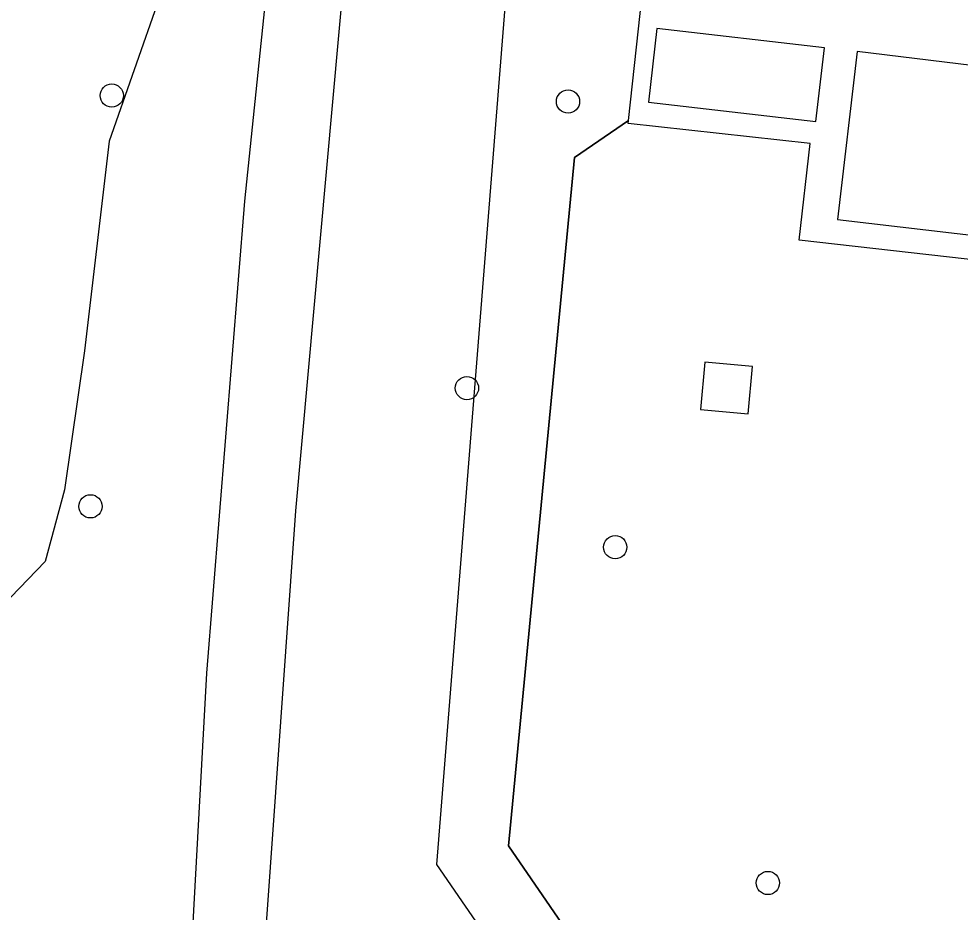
# Model space of a CAD drawing. Extents: x 157466 to 158888, y 383063 to 384677.
# Drawn here: x 157861.39 to 157900.99, y 384306.01 to 384343.6 of the extents above; entities that cross this region are included whole.
import ezdxf

# ---------------------------------------------------------------- set-up
doc = ezdxf.new("R2010")
doc.units = 0
for name, color, linetype in [('IMGEO_Boom', 7, 'Continuous'), ('IMGEO_Gemengd_bos', 7, 'Continuous'), ('IMGEO_Groenvoorziening', 7, 'Continuous'), ('IMGEO_Hek', 7, 'Continuous'), ('IMGEO_Pand', 7, 'Continuous'), ('IMGEO_Rijbaan_lokaal_gesloten', 7, 'Continuous'), ('IMGEO_Voetpad_open', 7, 'Continuous')]:
    doc.layers.add(name, color=color, linetype=linetype)

msp = doc.modelspace()

# ---------------------------------------------------------------- linework, layer by layer
at = {"layer": 'IMGEO_Boom'}
for centre in [(157865.301, 384340.367), (157884.496, 384340.117), (157880.244, 384328.061), (157864.406, 384323.084), (157886.482, 384321.366), (157892.904, 384307.239)]:
    msp.add_circle(centre, 0.489, dxfattribs=at)
at = {"layer": 'IMGEO_Gemengd_bos'}
msp.add_lwpolyline([(157867.301, 384344.469), (157865.198, 384338.449), (157864.152, 384329.631), (157863.316, 384323.773), (157862.499, 384320.766), (157861.055, 384319.267)], dxfattribs=at)
at = {"layer": 'IMGEO_Groenvoorziening'}
for points in [[(157894.562, 384287.641), (157892.858, 384287.839), (157878.978, 384308.018), (157882.13, 384347.606)], [(157887.038, 384339.323), (157884.766, 384337.762), (157881.988, 384308.806), (157894.565, 384290.48), (157903.64, 384289.372)], [(157892.251, 384328.971), (157890.256, 384329.153), (157890.075, 384327.164), (157892.07, 384326.982), (157892.251, 384328.971)]]:
    msp.add_lwpolyline(points, dxfattribs=at)
at = {"layer": 'IMGEO_Hek'}
for points in [[(157894.562, 384287.641), (157892.858, 384287.839), (157878.978, 384308.018), (157882.13, 384347.606)], [(157903.64, 384289.372), (157894.565, 384290.48), (157881.988, 384308.806), (157884.766, 384337.762), (157887.038, 384339.323)]]:
    msp.add_lwpolyline(points, dxfattribs=at)
at = {"layer": 'IMGEO_Pand'}
for points in [[(157894.928, 384339.282), (157895.285, 384342.382), (157888.234, 384343.194), (157887.877, 384340.094), (157894.928, 384339.282)], [(157910.673, 384340.508), (157896.661, 384342.218), (157895.833, 384335.149), (157909.853, 384333.506), (157910.673, 384340.508)]]:
    msp.add_lwpolyline(points, dxfattribs=at)
at = {"layer": 'IMGEO_Rijbaan_lokaal_gesloten'}
for points in [[(157875.291, 384378.432), (157870.889, 384335.918), (157869.292, 384316.073), (157865.666, 384250), (157865.5, 384246.978)], [(157871.143, 384296.075), (157873.039, 384322.894), (157875.117, 384345.846)]]:
    msp.add_lwpolyline(points, dxfattribs=at)
at = {"layer": 'IMGEO_Voetpad_open'}
for points in [[(157887.038, 384339.323), (157887.861, 384346.922), (157882.13, 384347.606)], [(157902.032, 384333.401), (157894.221, 384334.279), (157894.679, 384338.357), (157887.024, 384339.186), (157887.038, 384339.323)]]:
    msp.add_lwpolyline(points, dxfattribs=at)

doc.saveas('drawing.dxf')
